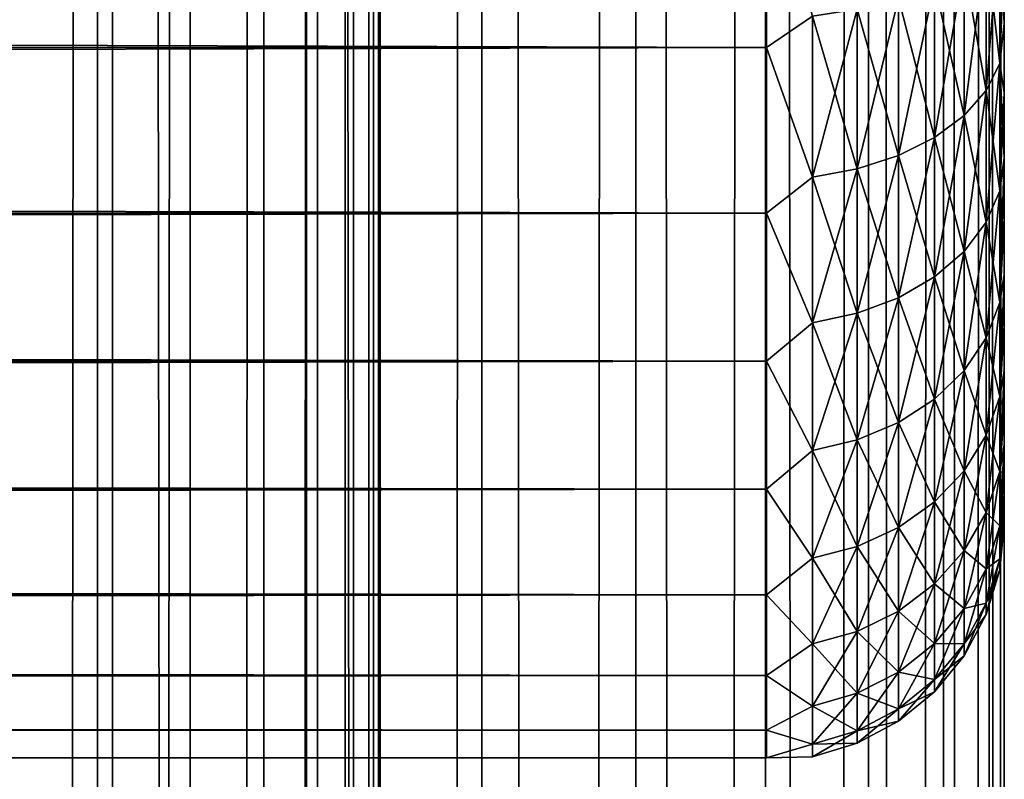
# Model space of a CAD drawing. Extents: x -265 to 265, y 0 to 1307.
# Tile 314 of 356: x 256.72 to 265, y 987.35 to 993.74. Entities that reach past the tile are written whole.
import ezdxf

# ---------------------------------------------------------------- set-up
doc = ezdxf.new("R2010")
doc.units = 0
doc.header["$LTSCALE"] = 81.481481
for name, color, linetype in [('119', 7, 'CONTINUOUS'), ('120', 7, 'CONTINUOUS'), ('17', 7, 'CONTINUOUS'), ('20', 7, 'CONTINUOUS'), ('24', 7, 'CONTINUOUS')]:
    doc.layers.add(name, color=color, linetype=linetype)

msp = doc.modelspace()

# ---------------------------------------------------------------- linework, layer by layer
at = {"layer": '119', "color": 7, "linetype": 'CONTINUOUS'}
for points in [[(255.7403, 1, 13.8582), (257.5, 1, 12.9904), (255.7403, 1299, 13.8582), (255.7403, 1, 13.8582)], [(255.7403, 1299, 13.8582), (257.5, 1, 12.9904), (257.5, 1299, 12.9904), (255.7403, 1299, 13.8582)], [(257.5, 1, 12.9904), (259.1314, 1, 11.9003), (257.5, 1299, 12.9904), (257.5, 1, 12.9904)], [(257.5, 1299, 12.9904), (259.1314, 1, 11.9003), (259.1314, 1299, 11.9003), (257.5, 1299, 12.9904)], [(259.1314, 1, 11.9003), (260.6066, 1, 10.6066), (259.1314, 1299, 11.9003), (259.1314, 1, 11.9003)], [(259.1314, 1299, 11.9003), (260.6066, 1, 10.6066), (260.6066, 1299, 10.6066), (259.1314, 1299, 11.9003)], [(260.6066, 1, 10.6066), (261.9003, 1, 9.1314), (260.6066, 1299, 10.6066), (260.6066, 1, 10.6066)], [(260.6066, 1299, 10.6066), (261.9003, 1, 9.1314), (261.9003, 1299, 9.1314), (260.6066, 1299, 10.6066)], [(261.9003, 1, 9.1314), (262.9904, 1, 7.5), (261.9003, 1299, 9.1314), (261.9003, 1, 9.1314)], [(261.9003, 1299, 9.1314), (262.9904, 1, 7.5), (262.9904, 1299, 7.5), (261.9003, 1299, 9.1314)], [(262.9904, 1, 7.5), (263.8582, 1, 5.7403), (262.9904, 1299, 7.5), (262.9904, 1, 7.5)], [(262.9904, 1299, 7.5), (263.8582, 1, 5.7403), (263.8582, 1299, 5.7403), (262.9904, 1299, 7.5)], [(263.8582, 1, 5.7403), (264.4889, 1, 3.8823), (263.8582, 1299, 5.7403), (263.8582, 1, 5.7403)], [(263.8582, 1299, 5.7403), (264.4889, 1, 3.8823), (264.4889, 1299, 3.8823), (263.8582, 1299, 5.7403)], [(264.4889, 1, 3.8823), (264.8717, 1, 1.9579), (264.4889, 1299, 3.8823), (264.4889, 1, 3.8823)], [(264.4889, 1299, 3.8823), (264.8717, 1, 1.9579), (264.8717, 1299, 1.9579), (264.4889, 1299, 3.8823)], [(264.8717, 1, 1.9579), (265, 1), (264.8717, 1299, 1.9579), (264.8717, 1, 1.9579)], [(264.8717, 1299, 1.9579), (265, 1), (265, 1299), (264.8717, 1299, 1.9579)]]:
    msp.add_3dface(points, dxfattribs=at)
at = {"layer": '120', "color": 7, "linetype": 'CONTINUOUS'}
for points in [[(260.6066, 1299, -10.6066), (260.6066, 1, -10.6066), (259.75, 20, -11.399), (260.6066, 1299, -10.6066)], [(259.75, 1280, -11.399), (260.6066, 1299, -10.6066), (259.75, 20, -11.399), (259.75, 1280, -11.399)], [(261.9003, 1, -9.1314), (260.6066, 1, -10.6066), (261.9003, 1299, -9.1314), (261.9003, 1, -9.1314)], [(261.9003, 1299, -9.1314), (260.6066, 1, -10.6066), (260.6066, 1299, -10.6066), (261.9003, 1299, -9.1314)], [(262.9904, 1, -7.5), (261.9003, 1, -9.1314), (262.9904, 1299, -7.5), (262.9904, 1, -7.5)], [(262.9904, 1299, -7.5), (261.9003, 1, -9.1314), (261.9003, 1299, -9.1314), (262.9904, 1299, -7.5)], [(263.8582, 1, -5.7403), (262.9904, 1, -7.5), (263.8582, 1299, -5.7403), (263.8582, 1, -5.7403)], [(263.8582, 1299, -5.7403), (262.9904, 1, -7.5), (262.9904, 1299, -7.5), (263.8582, 1299, -5.7403)], [(264.4889, 1, -3.8823), (263.8582, 1, -5.7403), (264.4889, 1299, -3.8823), (264.4889, 1, -3.8823)], [(264.4889, 1299, -3.8823), (263.8582, 1, -5.7403), (263.8582, 1299, -5.7403), (264.4889, 1299, -3.8823)], [(264.8717, 1, -1.9579), (264.4889, 1, -3.8823), (264.8717, 1299, -1.9579), (264.8717, 1, -1.9579)], [(264.8717, 1299, -1.9579), (264.4889, 1, -3.8823), (264.4889, 1299, -3.8823), (264.8717, 1299, -1.9579)], [(265, 1299), (265, 1), (264.8717, 1, -1.9579), (265, 1299)], [(265, 1299), (264.8717, 1, -1.9579), (264.8717, 1299, -1.9579), (265, 1299)], [(259.6951, 1278.9668, -11.4457), (259.75, 1280, -11.399), (259.6951, 21.0333, -11.4457), (259.6951, 1278.9668, -11.4457)], [(259.6951, 21.0333, -11.4457), (259.75, 1280, -11.399), (259.75, 20, -11.399), (259.6951, 21.0333, -11.4457)], [(259.525, 1277.9175, -11.5877), (259.6951, 1278.9668, -11.4457), (259.525, 22.0825, -11.5877), (259.525, 1277.9175, -11.5877)], [(259.525, 22.0825, -11.5877), (259.6951, 1278.9668, -11.4457), (259.6951, 21.0333, -11.4457), (259.525, 22.0825, -11.5877)], [(259.2244, 1276.842, -11.8284), (259.525, 1277.9175, -11.5877), (259.2244, 23.1581, -11.8284), (259.2244, 1276.842, -11.8284)], [(259.2244, 23.1581, -11.8284), (259.525, 1277.9175, -11.5877), (259.525, 22.0825, -11.5877), (259.2244, 23.1581, -11.8284)], [(258.7723, 1275.7446, -12.1674), (259.2244, 1276.842, -11.8284), (258.7723, 24.2554, -12.1674), (258.7723, 1275.7446, -12.1674)], [(258.7723, 24.2554, -12.1674), (259.2244, 1276.842, -11.8284), (259.2244, 23.1581, -11.8284), (258.7723, 24.2554, -12.1674)], [(258.1533, 1274.6534, -12.5906), (258.7723, 1275.7446, -12.1674), (258.1533, 25.3466, -12.5906), (258.1533, 1274.6534, -12.5906)], [(258.1533, 25.3466, -12.5906), (258.7723, 1275.7446, -12.1674), (258.7723, 24.2554, -12.1674), (258.1533, 25.3466, -12.5906)], [(257.3737, 1273.621, -13.0625), (258.1533, 1274.6534, -12.5906), (257.3737, 26.379, -13.0625), (257.3737, 1273.621, -13.0625)], [(257.3737, 26.379, -13.0625), (258.1533, 1274.6534, -12.5906), (258.1533, 25.3466, -12.5906), (257.3737, 26.379, -13.0625)], [(256.4613, 1272.6984, -13.537), (257.3737, 1273.621, -13.0625), (256.4613, 27.3016, -13.537), (256.4613, 1272.6984, -13.537)], [(256.4613, 27.3016, -13.537), (257.3737, 1273.621, -13.0625), (257.3737, 26.379, -13.0625), (256.4613, 27.3016, -13.537)]]:
    msp.add_3dface(points, dxfattribs=at)
at = {"layer": '17', "color": 7, "linetype": 'CONTINUOUS'}
for points in [[(265, 993.7076, 19.0943), (265, 994.3233, 18.6668), (265, 993.7076, 35.9057), (265, 993.7076, 19.0943)], [(265, 993.7076, 35.9057), (265, 994.3233, 18.6668), (265, 994.3233, 36.3332), (265, 993.7076, 35.9057)], [(265, 993.124, 19.5646), (265, 993.7076, 19.0943), (265, 993.124, 35.4354), (265, 993.124, 19.5646)], [(265, 993.124, 35.4354), (265, 993.7076, 19.0943), (265, 993.7076, 35.9057), (265, 993.124, 35.4354)], [(265, 992.5754, 20.0754), (265, 993.124, 19.5646), (265, 992.5754, 34.9246), (265, 992.5754, 20.0754)], [(265, 992.5754, 34.9246), (265, 993.124, 19.5646), (265, 993.124, 35.4354), (265, 992.5754, 34.9246)], [(265, 992.0646, 20.6239), (265, 992.5754, 20.0754), (265, 992.0646, 34.3761), (265, 992.0646, 20.6239)], [(265, 992.0646, 34.3761), (265, 992.5754, 20.0754), (265, 992.5754, 34.9246), (265, 992.0646, 34.3761)], [(265, 991.5943, 21.2076), (265, 992.0646, 20.6239), (265, 991.5943, 33.7924), (265, 991.5943, 21.2076)], [(265, 991.5943, 33.7924), (265, 992.0646, 20.6239), (265, 992.0646, 34.3761), (265, 991.5943, 33.7924)], [(265, 991.1668, 21.8233), (265, 991.5943, 21.2076), (265, 991.1668, 33.1767), (265, 991.1668, 21.8233)], [(265, 991.1668, 33.1767), (265, 991.5943, 21.2076), (265, 991.5943, 33.7924), (265, 991.1668, 33.1767)], [(265, 990.7844, 22.4679), (265, 991.1668, 21.8233), (265, 990.7844, 32.5321), (265, 990.7844, 22.4679)], [(265, 990.7844, 32.5321), (265, 991.1668, 21.8233), (265, 991.1668, 33.1767), (265, 990.7844, 32.5321)], [(265, 990.4489, 23.1381), (265, 990.7844, 22.4679), (265, 990.4489, 31.8619), (265, 990.4489, 23.1381)], [(265, 990.4489, 31.8619), (265, 990.7844, 22.4679), (265, 990.7844, 32.5321), (265, 990.4489, 31.8619)], [(265, 990.162, 23.8306), (265, 990.4489, 23.1381), (265, 990.162, 31.1694), (265, 990.162, 23.8306)], [(265, 990.162, 31.1694), (265, 990.4489, 23.1381), (265, 990.4489, 31.8619), (265, 990.162, 31.1694)], [(265, 989.9253, 24.5418), (265, 990.162, 23.8306), (265, 989.9253, 30.4582), (265, 989.9253, 24.5418)], [(265, 989.9253, 30.4582), (265, 990.162, 23.8306), (265, 990.162, 31.1694), (265, 989.9253, 30.4582)], [(265, 989.74, 25.2681), (265, 989.9253, 24.5418), (265, 989.74, 29.7319), (265, 989.74, 25.2681)], [(265, 989.74, 29.7319), (265, 989.9253, 24.5418), (265, 989.9253, 30.4582), (265, 989.74, 29.7319)], [(265, 989.6069, 26.0057), (265, 989.74, 25.2681), (265, 989.6069, 28.9943), (265, 989.6069, 26.0057)], [(265, 989.6069, 28.9943), (265, 989.74, 25.2681), (265, 989.74, 29.7319), (265, 989.6069, 28.9943)], [(265, 989.5268, 26.7509), (265, 989.6069, 26.0057), (265, 989.5268, 28.2491), (265, 989.5268, 26.7509)], [(265, 989.5268, 28.2491), (265, 989.6069, 26.0057), (265, 989.6069, 28.9943), (265, 989.5268, 28.2491)], [(265, 989.5, 27.5), (265, 989.5268, 26.7509), (265, 989.5268, 28.2491), (265, 989.5, 27.5)]]:
    msp.add_3dface(points, dxfattribs=at)
at = {"layer": '20', "color": 7, "linetype": 'CONTINUOUS'}
for points in [[(-263, 993.5052, 16.8198), (-263, 995.02, 16.0349), (263, 993.5052, 16.8198), (-263, 993.5052, 16.8198)], [(263, 993.5052, 16.8198), (-263, 995.02, 16.0349), (263, 995.02, 16.0349), (263, 993.5052, 16.8198)], [(-263, 995.02, 38.9651), (-263, 993.5052, 38.1802), (263, 995.02, 38.9651), (-263, 995.02, 38.9651)], [(263, 995.02, 38.9651), (-263, 993.5052, 38.1802), (263, 993.5052, 38.1802), (263, 995.02, 38.9651)], [(-263, 992.1114, 17.8036), (-263, 993.5052, 16.8198), (263, 992.1114, 17.8036), (-263, 992.1114, 17.8036)], [(263, 992.1114, 17.8036), (-263, 993.5052, 16.8198), (263, 993.5052, 16.8198), (263, 992.1114, 17.8036)], [(-263, 993.5052, 38.1802), (-263, 992.1114, 37.1964), (263, 993.5052, 38.1802), (-263, 993.5052, 38.1802)], [(263, 993.5052, 38.1802), (-263, 992.1114, 37.1964), (263, 992.1114, 37.1964), (263, 993.5052, 38.1802)], [(-263, 990.8646, 18.9681), (-263, 992.1114, 17.8036), (263, 990.8646, 18.9681), (-263, 990.8646, 18.9681)], [(263, 990.8646, 18.9681), (-263, 992.1114, 17.8036), (263, 992.1114, 17.8036), (263, 990.8646, 18.9681)], [(-263, 992.1114, 37.1964), (-263, 990.8646, 36.0319), (263, 992.1114, 37.1964), (-263, 992.1114, 37.1964)], [(263, 992.1114, 37.1964), (-263, 990.8646, 36.0319), (263, 990.8646, 36.0319), (263, 992.1114, 37.1964)], [(-263, 989.7879, 20.2915), (-263, 990.8646, 18.9681), (263, 989.7879, 20.2915), (-263, 989.7879, 20.2915)], [(263, 989.7879, 20.2915), (-263, 990.8646, 18.9681), (263, 990.8646, 18.9681), (263, 989.7879, 20.2915)], [(-263, 990.8646, 36.0319), (-263, 989.7879, 34.7085), (263, 990.8646, 36.0319), (-263, 990.8646, 36.0319)], [(263, 990.8646, 36.0319), (-263, 989.7879, 34.7085), (263, 989.7879, 34.7085), (263, 990.8646, 36.0319)], [(-263, 988.9014, 21.7492), (-263, 989.7879, 20.2915), (263, 988.9014, 21.7492), (-263, 988.9014, 21.7492)], [(263, 988.9014, 21.7492), (-263, 989.7879, 20.2915), (263, 989.7879, 20.2915), (263, 988.9014, 21.7492)], [(-263, 989.7879, 34.7085), (-263, 988.9014, 33.2508), (263, 989.7879, 34.7085), (-263, 989.7879, 34.7085)], [(263, 989.7879, 34.7085), (-263, 988.9014, 33.2508), (263, 988.9014, 33.2508), (263, 989.7879, 34.7085)], [(-263, 988.2217, 23.314), (-263, 988.9014, 21.7492), (263, 988.2217, 23.314), (-263, 988.2217, 23.314)], [(263, 988.2217, 23.314), (-263, 988.9014, 21.7492), (263, 988.9014, 21.7492), (263, 988.2217, 23.314)], [(-263, 988.9014, 33.2508), (-263, 988.2217, 31.686), (263, 988.9014, 33.2508), (-263, 988.9014, 33.2508)], [(263, 988.9014, 33.2508), (-263, 988.2217, 31.686), (263, 988.2217, 31.686), (263, 988.9014, 33.2508)], [(-263, 987.7614, 24.9568), (-263, 988.2217, 23.314), (263, 987.7614, 24.9568), (-263, 987.7614, 24.9568)], [(263, 987.7614, 24.9568), (-263, 988.2217, 23.314), (263, 988.2217, 23.314), (263, 987.7614, 24.9568)], [(-263, 988.2217, 31.686), (-263, 987.7614, 30.0432), (263, 988.2217, 31.686), (-263, 988.2217, 31.686)], [(263, 988.2217, 31.686), (-263, 987.7614, 30.0432), (263, 987.7614, 30.0432), (263, 988.2217, 31.686)], [(-263, 987.5291, 26.647), (-263, 987.7614, 24.9568), (263, 987.5291, 26.647), (-263, 987.5291, 26.647)], [(263, 987.5291, 26.647), (-263, 987.7614, 24.9568), (263, 987.7614, 24.9568), (263, 987.5291, 26.647)], [(-263, 987.7614, 30.0432), (-263, 987.5291, 28.353), (263, 987.7614, 30.0432), (-263, 987.7614, 30.0432)], [(263, 987.7614, 30.0432), (-263, 987.5291, 28.353), (263, 987.5291, 28.353), (263, 987.7614, 30.0432)], [(-263, 987.5291, 28.353), (-263, 987.5291, 26.647), (263, 987.5291, 28.353), (-263, 987.5291, 28.353)], [(263, 987.5291, 28.353), (-263, 987.5291, 26.647), (263, 987.5291, 26.647), (263, 987.5291, 28.353)]]:
    msp.add_3dface(points, dxfattribs=at)
at = {"layer": '24', "color": 7, "linetype": 'CONTINUOUS'}
for points in [[(263, 995.02, 38.9651), (263, 993.5052, 38.1802), (263.3879, 993.769, 38.2924), (263, 995.02, 38.9651)], [(263, 993.5052, 16.8198), (263, 995.02, 16.0349), (263.3879, 993.769, 16.7076), (263, 993.5052, 16.8198)], [(264.9616, 994.5549, 18.0688), (264.9616, 993.3705, 18.8602), (264.8476, 994.3671, 17.7436), (264.9616, 994.5549, 18.0688)], [(264.9616, 993.3705, 36.1398), (264.9616, 994.5549, 36.9312), (264.8476, 993.1419, 36.4377), (264.9616, 993.3705, 36.1398)], [(264.8476, 993.1419, 36.4377), (264.9616, 994.5549, 36.9312), (264.8476, 994.3671, 37.2564), (264.8476, 993.1419, 36.4377)], [(265, 994.3233, 18.6668), (265, 993.7076, 19.0943), (264.9616, 994.5549, 18.0688), (265, 994.3233, 18.6668)], [(264.9616, 994.5549, 18.0688), (265, 993.7076, 19.0943), (264.9616, 993.3705, 18.8602), (264.9616, 994.5549, 18.0688)], [(264.9616, 993.3705, 36.1398), (265, 994.3233, 36.3332), (264.9616, 994.5549, 36.9312), (264.9616, 993.3705, 36.1398)], [(264.8476, 994.3671, 17.7436), (264.8476, 993.1419, 18.5623), (264.6625, 994.1941, 17.4439), (264.8476, 994.3671, 17.7436)], [(264.8476, 993.1419, 36.4377), (264.8476, 994.3671, 37.2564), (264.6625, 992.9312, 36.7123), (264.8476, 993.1419, 36.4377)], [(264.6625, 992.9312, 36.7123), (264.8476, 994.3671, 37.2564), (264.6625, 994.1941, 37.5561), (264.6625, 992.9312, 36.7123)], [(264.8476, 994.3671, 17.7436), (264.9616, 993.3705, 18.8602), (264.8476, 993.1419, 18.5623), (264.8476, 994.3671, 17.7436)], [(265, 993.7076, 35.9057), (265, 994.3233, 36.3332), (264.9616, 993.3705, 36.1398), (265, 993.7076, 35.9057)], [(264.6625, 994.1941, 17.4439), (264.6625, 992.9312, 18.2877), (264.4134, 994.0425, 17.1813), (264.6625, 994.1941, 17.4439)], [(264.6625, 992.9312, 36.7123), (264.6625, 994.1941, 37.5561), (264.4134, 992.7466, 36.9528), (264.6625, 992.9312, 36.7123)], [(264.4134, 992.7466, 36.9528), (264.6625, 994.1941, 37.5561), (264.4134, 994.0425, 37.8187), (264.4134, 992.7466, 36.9528)], [(264.6625, 994.1941, 17.4439), (264.8476, 993.1419, 18.5623), (264.6625, 992.9312, 18.2877), (264.6625, 994.1941, 17.4439)], [(264.4134, 994.0425, 17.1813), (264.4134, 992.7466, 18.0472), (264.1098, 993.9181, 16.9658), (264.4134, 994.0425, 17.1813)], [(264.4134, 992.7466, 36.9528), (264.4134, 994.0425, 37.8187), (264.1098, 992.5951, 37.1502), (264.4134, 992.7466, 36.9528)], [(264.1098, 992.5951, 37.1502), (264.4134, 994.0425, 37.8187), (264.1098, 993.9181, 38.0342), (264.1098, 992.5951, 37.1502)], [(264.4134, 994.0425, 17.1813), (264.6625, 992.9312, 18.2877), (264.4134, 992.7466, 18.0472), (264.4134, 994.0425, 17.1813)], [(264.1098, 993.9181, 16.9658), (264.1098, 992.5951, 17.8498), (263.7636, 993.8257, 16.8059), (264.1098, 993.9181, 16.9658)], [(264.1098, 992.5951, 37.1502), (264.1098, 993.9181, 38.0342), (263.7636, 992.4827, 37.2967), (264.1098, 992.5951, 37.1502)], [(263.7636, 992.4827, 37.2967), (264.1098, 993.9181, 38.0342), (263.7636, 993.8257, 38.1941), (263.7636, 992.4827, 37.2967)], [(264.1098, 993.9181, 16.9658), (264.4134, 992.7466, 18.0472), (264.1098, 992.5951, 17.8498), (264.1098, 993.9181, 16.9658)], [(263, 993.5052, 38.1802), (263.3879, 992.4136, 37.3868), (263.3879, 993.769, 38.2924), (263, 993.5052, 38.1802)], [(263, 993.5052, 16.8198), (263.3879, 993.769, 16.7076), (263.3879, 992.4136, 17.6132), (263, 993.5052, 16.8198)], [(263.7636, 993.8257, 16.8059), (263.7636, 992.4827, 17.7033), (263.3879, 993.769, 16.7076), (263.7636, 993.8257, 16.8059)], [(263.7636, 992.4827, 37.2967), (263.7636, 993.8257, 38.1941), (263.3879, 992.4136, 37.3868), (263.7636, 992.4827, 37.2967)], [(263.3879, 992.4136, 37.3868), (263.7636, 993.8257, 38.1941), (263.3879, 993.769, 38.2924), (263.3879, 992.4136, 37.3868)], [(263.3879, 993.769, 16.7076), (263.7636, 992.4827, 17.7033), (263.3879, 992.4136, 17.6132), (263.3879, 993.769, 16.7076)], [(263.7636, 993.8257, 16.8059), (264.1098, 992.5951, 17.8498), (263.7636, 992.4827, 17.7033), (263.7636, 993.8257, 16.8059)], [(265, 993.7076, 19.0943), (265, 993.124, 19.5646), (264.9616, 993.3705, 18.8602), (265, 993.7076, 19.0943)], [(265, 993.124, 35.4354), (265, 993.7076, 35.9057), (264.9616, 993.3705, 36.1398), (265, 993.124, 35.4354)], [(263, 993.5052, 38.1802), (263, 992.1114, 37.1964), (263.3879, 992.4136, 37.3868), (263, 993.5052, 38.1802)], [(263, 992.1114, 17.8036), (263, 993.5052, 16.8198), (263.3879, 992.4136, 17.6132), (263, 992.1114, 17.8036)], [(264.9616, 993.3705, 18.8602), (264.9616, 992.2995, 19.7995), (264.8476, 993.1419, 18.5623), (264.9616, 993.3705, 18.8602)], [(264.9616, 992.2995, 35.2005), (264.9616, 993.3705, 36.1398), (264.8476, 992.0339, 35.4661), (264.9616, 992.2995, 35.2005)], [(264.8476, 992.0339, 35.4661), (264.9616, 993.3705, 36.1398), (264.8476, 993.1419, 36.4377), (264.8476, 992.0339, 35.4661)], [(265, 993.124, 19.5646), (265, 992.5754, 20.0754), (264.9616, 993.3705, 18.8602), (265, 993.124, 19.5646)], [(264.9616, 993.3705, 18.8602), (265, 992.5754, 20.0754), (264.9616, 992.2995, 19.7995), (264.9616, 993.3705, 18.8602)], [(264.9616, 992.2995, 35.2005), (265, 993.124, 35.4354), (264.9616, 993.3705, 36.1398), (264.9616, 992.2995, 35.2005)], [(264.8476, 993.1419, 18.5623), (264.8476, 992.0339, 19.5339), (264.6625, 992.9312, 18.2877), (264.8476, 993.1419, 18.5623)], [(264.8476, 992.0339, 35.4661), (264.8476, 993.1419, 36.4377), (264.6625, 991.7892, 35.7108), (264.8476, 992.0339, 35.4661)], [(264.6625, 991.7892, 35.7108), (264.8476, 993.1419, 36.4377), (264.6625, 992.9312, 36.7123), (264.6625, 991.7892, 35.7108)], [(264.8476, 993.1419, 18.5623), (264.9616, 992.2995, 19.7995), (264.8476, 992.0339, 19.5339), (264.8476, 993.1419, 18.5623)], [(265, 992.5754, 34.9246), (265, 993.124, 35.4354), (264.9616, 992.2995, 35.2005), (265, 992.5754, 34.9246)], [(264.6625, 992.9312, 18.2877), (264.6625, 991.7892, 19.2892), (264.4134, 992.7466, 18.0472), (264.6625, 992.9312, 18.2877)], [(264.6625, 991.7892, 35.7108), (264.6625, 992.9312, 36.7123), (264.4134, 991.5748, 35.9252), (264.6625, 991.7892, 35.7108)], [(264.4134, 991.5748, 35.9252), (264.6625, 992.9312, 36.7123), (264.4134, 992.7466, 36.9528), (264.4134, 991.5748, 35.9252)], [(264.6625, 992.9312, 18.2877), (264.8476, 992.0339, 19.5339), (264.6625, 991.7892, 19.2892), (264.6625, 992.9312, 18.2877)], [(264.4134, 992.7466, 18.0472), (264.4134, 991.5748, 19.0748), (264.1098, 992.5951, 17.8498), (264.4134, 992.7466, 18.0472)], [(264.4134, 991.5748, 35.9252), (264.4134, 992.7466, 36.9528), (264.1098, 991.3989, 36.1011), (264.4134, 991.5748, 35.9252)], [(264.1098, 991.3989, 36.1011), (264.4134, 992.7466, 36.9528), (264.1098, 992.5951, 37.1502), (264.1098, 991.3989, 36.1011)], [(264.4134, 992.7466, 18.0472), (264.6625, 991.7892, 19.2892), (264.4134, 991.5748, 19.0748), (264.4134, 992.7466, 18.0472)], [(264.1098, 992.5951, 17.8498), (264.1098, 991.3989, 18.8989), (263.7636, 992.4827, 17.7033), (264.1098, 992.5951, 17.8498)], [(264.1098, 991.3989, 36.1011), (264.1098, 992.5951, 37.1502), (263.7636, 991.2683, 36.2317), (264.1098, 991.3989, 36.1011)], [(263.7636, 991.2683, 36.2317), (264.1098, 992.5951, 37.1502), (263.7636, 992.4827, 37.2967), (263.7636, 991.2683, 36.2317)], [(264.1098, 992.5951, 17.8498), (264.4134, 991.5748, 19.0748), (264.1098, 991.3989, 18.8989), (264.1098, 992.5951, 17.8498)], [(265, 992.5754, 20.0754), (265, 992.0646, 20.6239), (264.9616, 992.2995, 19.7995), (265, 992.5754, 20.0754)], [(265, 992.0646, 34.3761), (265, 992.5754, 34.9246), (264.9616, 991.3602, 34.1295), (265, 992.0646, 34.3761)], [(264.9616, 991.3602, 34.1295), (265, 992.5754, 34.9246), (264.9616, 992.2995, 35.2005), (264.9616, 991.3602, 34.1295)], [(263.7636, 992.4827, 17.7033), (263.7636, 991.2683, 18.7683), (263.3879, 992.4136, 17.6132), (263.7636, 992.4827, 17.7033)], [(263.7636, 991.2683, 36.2317), (263.7636, 992.4827, 37.2967), (263.3879, 991.188, 36.312), (263.7636, 991.2683, 36.2317)], [(263.3879, 991.188, 36.312), (263.7636, 992.4827, 37.2967), (263.3879, 992.4136, 37.3868), (263.3879, 991.188, 36.312)], [(263.7636, 992.4827, 17.7033), (264.1098, 991.3989, 18.8989), (263.7636, 991.2683, 18.7683), (263.7636, 992.4827, 17.7033)], [(263, 992.1114, 37.1964), (263.3879, 991.188, 36.312), (263.3879, 992.4136, 37.3868), (263, 992.1114, 37.1964)], [(263, 992.1114, 17.8036), (263.3879, 992.4136, 17.6132), (263.3879, 991.188, 18.688), (263, 992.1114, 17.8036)], [(263.3879, 992.4136, 17.6132), (263.7636, 991.2683, 18.7683), (263.3879, 991.188, 18.688), (263.3879, 992.4136, 17.6132)], [(264.9616, 992.2995, 19.7995), (264.9616, 991.3602, 20.8705), (264.8476, 992.0339, 19.5339), (264.9616, 992.2995, 19.7995)], [(264.9616, 991.3602, 34.1295), (264.9616, 992.2995, 35.2005), (264.8476, 991.0623, 34.3581), (264.9616, 991.3602, 34.1295)], [(264.8476, 991.0623, 34.3581), (264.9616, 992.2995, 35.2005), (264.8476, 992.0339, 35.4661), (264.8476, 991.0623, 34.3581)], [(264.9616, 992.2995, 19.7995), (265, 992.0646, 20.6239), (264.9616, 991.3602, 20.8705), (264.9616, 992.2995, 19.7995)], [(263, 992.1114, 37.1964), (263, 990.8646, 36.0319), (263.3879, 991.188, 36.312), (263, 992.1114, 37.1964)], [(263, 990.8646, 18.9681), (263, 992.1114, 17.8036), (263.3879, 991.188, 18.688), (263, 990.8646, 18.9681)], [(264.8476, 992.0339, 19.5339), (264.8476, 991.0623, 20.6419), (264.6625, 991.7892, 19.2892), (264.8476, 992.0339, 19.5339)], [(264.8476, 991.0623, 34.3581), (264.8476, 992.0339, 35.4661), (264.6625, 990.7877, 34.5688), (264.8476, 991.0623, 34.3581)], [(264.6625, 990.7877, 34.5688), (264.8476, 992.0339, 35.4661), (264.6625, 991.7892, 35.7108), (264.6625, 990.7877, 34.5688)], [(264.8476, 992.0339, 19.5339), (264.9616, 991.3602, 20.8705), (264.8476, 991.0623, 20.6419), (264.8476, 992.0339, 19.5339)], [(265, 992.0646, 20.6239), (265, 991.5943, 21.2076), (264.9616, 991.3602, 20.8705), (265, 992.0646, 20.6239)], [(265, 991.5943, 33.7924), (265, 992.0646, 34.3761), (264.9616, 991.3602, 34.1295), (265, 991.5943, 33.7924)], [(264.6625, 991.7892, 19.2892), (264.6625, 990.7877, 20.4312), (264.4134, 991.5748, 19.0748), (264.6625, 991.7892, 19.2892)], [(264.6625, 990.7877, 34.5688), (264.6625, 991.7892, 35.7108), (264.4134, 990.5472, 34.7534), (264.6625, 990.7877, 34.5688)], [(264.4134, 990.5472, 34.7534), (264.6625, 991.7892, 35.7108), (264.4134, 991.5748, 35.9252), (264.4134, 990.5472, 34.7534)], [(264.6625, 991.7892, 19.2892), (264.8476, 991.0623, 20.6419), (264.6625, 990.7877, 20.4312), (264.6625, 991.7892, 19.2892)], [(264.4134, 991.5748, 19.0748), (264.4134, 990.5472, 20.2466), (264.1098, 991.3989, 18.8989), (264.4134, 991.5748, 19.0748)], [(264.4134, 990.5472, 34.7534), (264.4134, 991.5748, 35.9252), (264.1098, 990.3498, 34.9049), (264.4134, 990.5472, 34.7534)], [(264.1098, 990.3498, 34.9049), (264.4134, 991.5748, 35.9252), (264.1098, 991.3989, 36.1011), (264.1098, 990.3498, 34.9049)], [(264.4134, 991.5748, 19.0748), (264.6625, 990.7877, 20.4312), (264.4134, 990.5472, 20.2466), (264.4134, 991.5748, 19.0748)], [(265, 991.5943, 21.2076), (265, 991.1668, 21.8233), (264.9616, 991.3602, 20.8705), (265, 991.5943, 21.2076)], [(265, 991.1668, 33.1767), (265, 991.5943, 33.7924), (264.9616, 990.5688, 32.9451), (265, 991.1668, 33.1767)], [(264.9616, 990.5688, 32.9451), (265, 991.5943, 33.7924), (264.9616, 991.3602, 34.1295), (264.9616, 990.5688, 32.9451)], [(264.1098, 991.3989, 18.8989), (264.1098, 990.3498, 20.0951), (263.7636, 991.2683, 18.7683), (264.1098, 991.3989, 18.8989)], [(264.1098, 990.3498, 34.9049), (264.1098, 991.3989, 36.1011), (263.7636, 990.2033, 35.0173), (264.1098, 990.3498, 34.9049)], [(263.7636, 990.2033, 35.0173), (264.1098, 991.3989, 36.1011), (263.7636, 991.2683, 36.2317), (263.7636, 990.2033, 35.0173)], [(264.1098, 991.3989, 18.8989), (264.4134, 990.5472, 20.2466), (264.1098, 990.3498, 20.0951), (264.1098, 991.3989, 18.8989)], [(264.9616, 991.3602, 20.8705), (264.9616, 990.5688, 22.0549), (264.8476, 991.0623, 20.6419), (264.9616, 991.3602, 20.8705)], [(264.9616, 990.5688, 32.9451), (264.9616, 991.3602, 34.1295), (264.8476, 990.2436, 33.1329), (264.9616, 990.5688, 32.9451)], [(264.8476, 990.2436, 33.1329), (264.9616, 991.3602, 34.1295), (264.8476, 991.0623, 34.3581), (264.8476, 990.2436, 33.1329)], [(264.9616, 991.3602, 20.8705), (265, 991.1668, 21.8233), (264.9616, 990.5688, 22.0549), (264.9616, 991.3602, 20.8705)], [(263.7636, 991.2683, 18.7683), (263.7636, 990.2033, 19.9827), (263.3879, 991.188, 18.688), (263.7636, 991.2683, 18.7683)], [(263.7636, 990.2033, 35.0173), (263.7636, 991.2683, 36.2317), (263.3879, 990.1132, 35.0864), (263.7636, 990.2033, 35.0173)], [(263.3879, 990.1132, 35.0864), (263.7636, 991.2683, 36.2317), (263.3879, 991.188, 36.312), (263.3879, 990.1132, 35.0864)], [(263.7636, 991.2683, 18.7683), (264.1098, 990.3498, 20.0951), (263.7636, 990.2033, 19.9827), (263.7636, 991.2683, 18.7683)], [(263, 990.8646, 36.0319), (263.3879, 990.1132, 35.0864), (263.3879, 991.188, 36.312), (263, 990.8646, 36.0319)], [(263, 990.8646, 18.9681), (263.3879, 991.188, 18.688), (263.3879, 990.1132, 19.9136), (263, 990.8646, 18.9681)], [(263.3879, 991.188, 18.688), (263.7636, 990.2033, 19.9827), (263.3879, 990.1132, 19.9136), (263.3879, 991.188, 18.688)], [(265, 991.1668, 21.8233), (265, 990.7844, 22.4679), (264.9616, 990.5688, 22.0549), (265, 991.1668, 21.8233)], [(265, 990.7844, 32.5321), (265, 991.1668, 33.1767), (264.9616, 990.5688, 32.9451), (265, 990.7844, 32.5321)], [(264.8476, 991.0623, 20.6419), (264.8476, 990.2436, 21.8671), (264.6625, 990.7877, 20.4312), (264.8476, 991.0623, 20.6419)], [(264.8476, 990.2436, 33.1329), (264.8476, 991.0623, 34.3581), (264.6625, 989.9439, 33.3059), (264.8476, 990.2436, 33.1329)], [(264.6625, 989.9439, 33.3059), (264.8476, 991.0623, 34.3581), (264.6625, 990.7877, 34.5688), (264.6625, 989.9439, 33.3059)], [(264.8476, 991.0623, 20.6419), (264.9616, 990.5688, 22.0549), (264.8476, 990.2436, 21.8671), (264.8476, 991.0623, 20.6419)], [(263, 990.8646, 36.0319), (263, 989.7879, 34.7085), (263.3879, 990.1132, 35.0864), (263, 990.8646, 36.0319)], [(263, 989.7879, 20.2915), (263, 990.8646, 18.9681), (263.3879, 990.1132, 19.9136), (263, 989.7879, 20.2915)], [(264.6625, 990.7877, 20.4312), (264.6625, 989.9439, 21.6941), (264.4134, 990.5472, 20.2466), (264.6625, 990.7877, 20.4312)], [(264.6625, 989.9439, 33.3059), (264.6625, 990.7877, 34.5688), (264.4134, 989.6813, 33.4575), (264.6625, 989.9439, 33.3059)], [(264.4134, 989.6813, 33.4575), (264.6625, 990.7877, 34.5688), (264.4134, 990.5472, 34.7534), (264.4134, 989.6813, 33.4575)], [(264.6625, 990.7877, 20.4312), (264.8476, 990.2436, 21.8671), (264.6625, 989.9439, 21.6941), (264.6625, 990.7877, 20.4312)], [(265, 990.7844, 22.4679), (265, 990.4489, 23.1381), (264.9616, 990.5688, 22.0549), (265, 990.7844, 22.4679)], [(265, 990.4489, 31.8619), (265, 990.7844, 32.5321), (264.9616, 989.9388, 31.6675), (265, 990.4489, 31.8619)], [(264.9616, 989.9388, 31.6675), (265, 990.7844, 32.5321), (264.9616, 990.5688, 32.9451), (264.9616, 989.9388, 31.6675)], [(264.4134, 990.5472, 20.2466), (264.4134, 989.6813, 21.5425), (264.1098, 990.3498, 20.0951), (264.4134, 990.5472, 20.2466)], [(264.4134, 989.6813, 33.4575), (264.4134, 990.5472, 34.7534), (264.1098, 989.4658, 33.5819), (264.4134, 989.6813, 33.4575)], [(264.1098, 989.4658, 33.5819), (264.4134, 990.5472, 34.7534), (264.1098, 990.3498, 34.9049), (264.1098, 989.4658, 33.5819)], [(264.4134, 990.5472, 20.2466), (264.6625, 989.9439, 21.6941), (264.4134, 989.6813, 21.5425), (264.4134, 990.5472, 20.2466)], [(264.9616, 990.5688, 22.0549), (264.9616, 989.9388, 23.3325), (264.8476, 990.2436, 21.8671), (264.9616, 990.5688, 22.0549)], [(264.9616, 989.9388, 31.6675), (264.9616, 990.5688, 32.9451), (264.8476, 989.5918, 31.8112), (264.9616, 989.9388, 31.6675)], [(264.8476, 989.5918, 31.8112), (264.9616, 990.5688, 32.9451), (264.8476, 990.2436, 33.1329), (264.8476, 989.5918, 31.8112)], [(264.9616, 990.5688, 22.0549), (265, 990.4489, 23.1381), (264.9616, 989.9388, 23.3325), (264.9616, 990.5688, 22.0549)], [(265, 990.4489, 23.1381), (265, 990.162, 23.8306), (264.9616, 989.9388, 23.3325), (265, 990.4489, 23.1381)], [(265, 990.162, 31.1694), (265, 990.4489, 31.8619), (264.9616, 989.9388, 31.6675), (265, 990.162, 31.1694)], [(264.1098, 990.3498, 20.0951), (264.1098, 989.4658, 21.4181), (263.7636, 990.2033, 19.9827), (264.1098, 990.3498, 20.0951)], [(264.1098, 989.4658, 33.5819), (264.1098, 990.3498, 34.9049), (263.7636, 989.3059, 33.6743), (264.1098, 989.4658, 33.5819)], [(263.7636, 989.3059, 33.6743), (264.1098, 990.3498, 34.9049), (263.7636, 990.2033, 35.0173), (263.7636, 989.3059, 33.6743)], [(264.1098, 990.3498, 20.0951), (264.4134, 989.6813, 21.5425), (264.1098, 989.4658, 21.4181), (264.1098, 990.3498, 20.0951)], [(263.7636, 990.2033, 19.9827), (263.7636, 989.3059, 21.3257), (263.3879, 990.1132, 19.9136), (263.7636, 990.2033, 19.9827)], [(263.7636, 989.3059, 33.6743), (263.7636, 990.2033, 35.0173), (263.3879, 989.2076, 33.731), (263.7636, 989.3059, 33.6743)], [(263.3879, 989.2076, 33.731), (263.7636, 990.2033, 35.0173), (263.3879, 990.1132, 35.0864), (263.3879, 989.2076, 33.731)], [(263.7636, 990.2033, 19.9827), (264.1098, 989.4658, 21.4181), (263.7636, 989.3059, 21.3257), (263.7636, 990.2033, 19.9827)], [(264.8476, 990.2436, 21.8671), (264.8476, 989.5918, 23.1888), (264.6625, 989.9439, 21.6941), (264.8476, 990.2436, 21.8671)], [(264.8476, 989.5918, 31.8112), (264.8476, 990.2436, 33.1329), (264.6625, 989.2721, 31.9436), (264.8476, 989.5918, 31.8112)], [(264.6625, 989.2721, 31.9436), (264.8476, 990.2436, 33.1329), (264.6625, 989.9439, 33.3059), (264.6625, 989.2721, 31.9436)], [(264.8476, 990.2436, 21.8671), (264.9616, 989.9388, 23.3325), (264.8476, 989.5918, 23.1888), (264.8476, 990.2436, 21.8671)], [(263, 989.7879, 34.7085), (263.3879, 989.2076, 33.731), (263.3879, 990.1132, 35.0864), (263, 989.7879, 34.7085)], [(263, 989.7879, 20.2915), (263.3879, 990.1132, 19.9136), (263.3879, 989.2076, 21.269), (263, 989.7879, 20.2915)], [(263.3879, 990.1132, 19.9136), (263.7636, 989.3059, 21.3257), (263.3879, 989.2076, 21.269), (263.3879, 990.1132, 19.9136)], [(265, 990.162, 23.8306), (265, 989.9253, 24.5418), (264.9616, 989.9388, 23.3325), (265, 990.162, 23.8306)], [(265, 989.9253, 30.4582), (265, 990.162, 31.1694), (264.9616, 989.4809, 30.3186), (265, 989.9253, 30.4582)], [(264.9616, 989.4809, 30.3186), (265, 990.162, 31.1694), (264.9616, 989.9388, 31.6675), (264.9616, 989.4809, 30.3186)], [(264.6625, 989.9439, 21.6941), (264.6625, 989.2721, 23.0564), (264.4134, 989.6813, 21.5425), (264.6625, 989.9439, 21.6941)], [(264.6625, 989.2721, 31.9436), (264.6625, 989.9439, 33.3059), (264.4134, 988.9919, 32.0597), (264.6625, 989.2721, 31.9436)], [(264.4134, 988.9919, 32.0597), (264.6625, 989.9439, 33.3059), (264.4134, 989.6813, 33.4575), (264.4134, 988.9919, 32.0597)], [(264.6625, 989.9439, 21.6941), (264.8476, 989.5918, 23.1888), (264.6625, 989.2721, 23.0564), (264.6625, 989.9439, 21.6941)], [(264.9616, 989.9388, 23.3325), (264.9616, 989.4809, 24.6814), (264.8476, 989.5918, 23.1888), (264.9616, 989.9388, 23.3325)], [(264.9616, 989.4809, 30.3186), (264.9616, 989.9388, 31.6675), (264.8476, 989.1181, 30.4158), (264.9616, 989.4809, 30.3186)], [(264.8476, 989.1181, 30.4158), (264.9616, 989.9388, 31.6675), (264.8476, 989.5918, 31.8112), (264.8476, 989.1181, 30.4158)], [(264.9616, 989.9388, 23.3325), (265, 989.9253, 24.5418), (264.9616, 989.4809, 24.6814), (264.9616, 989.9388, 23.3325)], [(265, 989.9253, 24.5418), (265, 989.74, 25.2681), (264.9616, 989.4809, 24.6814), (265, 989.9253, 24.5418)], [(265, 989.74, 29.7319), (265, 989.9253, 30.4582), (264.9616, 989.4809, 30.3186), (265, 989.74, 29.7319)], [(263, 989.7879, 34.7085), (263, 988.9014, 33.2508), (263.3879, 989.2076, 33.731), (263, 989.7879, 34.7085)], [(263, 988.9014, 21.7492), (263, 989.7879, 20.2915), (263.3879, 989.2076, 21.269), (263, 988.9014, 21.7492)], [(265, 989.74, 25.2681), (265, 989.6069, 26.0057), (264.9616, 989.4809, 24.6814), (265, 989.74, 25.2681)], [(265, 989.6069, 28.9943), (265, 989.74, 29.7319), (264.9616, 989.203, 28.9215), (265, 989.6069, 28.9943)], [(264.9616, 989.203, 28.9215), (265, 989.74, 29.7319), (264.9616, 989.4809, 30.3186), (264.9616, 989.203, 28.9215)], [(264.4134, 989.6813, 21.5425), (264.4134, 988.9919, 22.9403), (264.1098, 989.4658, 21.4181), (264.4134, 989.6813, 21.5425)], [(264.4134, 988.9919, 32.0597), (264.4134, 989.6813, 33.4575), (264.1098, 988.7621, 32.1549), (264.4134, 988.9919, 32.0597)], [(264.1098, 988.7621, 32.1549), (264.4134, 989.6813, 33.4575), (264.1098, 989.4658, 33.5819), (264.1098, 988.7621, 32.1549)], [(264.4134, 989.6813, 21.5425), (264.6625, 989.2721, 23.0564), (264.4134, 988.9919, 22.9403), (264.4134, 989.6813, 21.5425)], [(264.8476, 989.5918, 23.1888), (264.8476, 989.1181, 24.5842), (264.6625, 989.2721, 23.0564), (264.8476, 989.5918, 23.1888)], [(264.8476, 989.1181, 30.4158), (264.8476, 989.5918, 31.8112), (264.6625, 988.7839, 30.5054), (264.8476, 989.1181, 30.4158)], [(264.6625, 988.7839, 30.5054), (264.8476, 989.5918, 31.8112), (264.6625, 989.2721, 31.9436), (264.6625, 988.7839, 30.5054)], [(264.8476, 989.5918, 23.1888), (264.9616, 989.4809, 24.6814), (264.8476, 989.1181, 24.5842), (264.8476, 989.5918, 23.1888)], [(265, 989.6069, 26.0057), (265, 989.5268, 26.7509), (264.9616, 989.203, 26.0785), (265, 989.6069, 26.0057)], [(264.9616, 989.4809, 24.6814), (265, 989.6069, 26.0057), (264.9616, 989.203, 26.0785), (264.9616, 989.4809, 24.6814)], [(265, 989.5268, 28.2491), (265, 989.6069, 28.9943), (264.9616, 989.203, 28.9215), (265, 989.5268, 28.2491)], [(265, 989.5268, 26.7509), (265, 989.5, 27.5), (264.9616, 989.203, 26.0785), (265, 989.5268, 26.7509)], [(265, 989.5, 27.5), (265, 989.5268, 28.2491), (264.9616, 989.1098, 27.5), (265, 989.5, 27.5)], [(264.9616, 989.1098, 27.5), (265, 989.5268, 28.2491), (264.9616, 989.203, 28.9215), (264.9616, 989.1098, 27.5)], [(264.1098, 989.4658, 21.4181), (264.1098, 988.7621, 22.8451), (263.7636, 989.3059, 21.3257), (264.1098, 989.4658, 21.4181)], [(264.1098, 988.7621, 32.1549), (264.1098, 989.4658, 33.5819), (263.7636, 988.5915, 32.2256), (264.1098, 988.7621, 32.1549)], [(263.7636, 988.5915, 32.2256), (264.1098, 989.4658, 33.5819), (263.7636, 989.3059, 33.6743), (263.7636, 988.5915, 32.2256)], [(264.1098, 989.4658, 21.4181), (264.4134, 988.9919, 22.9403), (264.1098, 988.7621, 22.8451), (264.1098, 989.4658, 21.4181)], [(264.9616, 989.4809, 24.6814), (264.9616, 989.203, 26.0785), (264.8476, 989.1181, 24.5842), (264.9616, 989.4809, 24.6814)], [(264.9616, 989.203, 28.9215), (264.9616, 989.4809, 30.3186), (264.8476, 988.8307, 28.9705), (264.9616, 989.203, 28.9215)], [(264.8476, 988.8307, 28.9705), (264.9616, 989.4809, 30.3186), (264.8476, 989.1181, 30.4158), (264.8476, 988.8307, 28.9705)], [(264.9616, 989.203, 26.0785), (265, 989.5, 27.5), (264.9616, 989.1098, 27.5), (264.9616, 989.203, 26.0785)], [(263.7636, 989.3059, 21.3257), (263.7636, 988.5915, 22.7744), (263.3879, 989.2076, 21.269), (263.7636, 989.3059, 21.3257)], [(263.7636, 988.5915, 32.2256), (263.7636, 989.3059, 33.6743), (263.3879, 988.4866, 32.269), (263.7636, 988.5915, 32.2256)], [(263.3879, 988.4866, 32.269), (263.7636, 989.3059, 33.6743), (263.3879, 989.2076, 33.731), (263.3879, 988.4866, 32.269)], [(263.7636, 989.3059, 21.3257), (264.1098, 988.7621, 22.8451), (263.7636, 988.5915, 22.7744), (263.7636, 989.3059, 21.3257)], [(263, 988.9014, 33.2508), (263.3879, 988.4866, 32.269), (263.3879, 989.2076, 33.731), (263, 988.9014, 33.2508)], [(263, 988.9014, 21.7492), (263.3879, 989.2076, 21.269), (263.3879, 988.4866, 22.731), (263, 988.9014, 21.7492)], [(263.3879, 989.2076, 21.269), (263.7636, 988.5915, 22.7744), (263.3879, 988.4866, 22.731), (263.3879, 989.2076, 21.269)], [(264.6625, 989.2721, 23.0564), (264.6625, 988.7839, 24.4946), (264.4134, 988.9919, 22.9403), (264.6625, 989.2721, 23.0564)], [(264.6625, 988.7839, 30.5054), (264.6625, 989.2721, 31.9436), (264.4134, 988.4909, 30.5838), (264.6625, 988.7839, 30.5054)], [(264.4134, 988.4909, 30.5838), (264.6625, 989.2721, 31.9436), (264.4134, 988.9919, 32.0597), (264.4134, 988.4909, 30.5838)], [(264.6625, 989.2721, 23.0564), (264.8476, 989.1181, 24.5842), (264.6625, 988.7839, 24.4946), (264.6625, 989.2721, 23.0564)], [(264.9616, 989.203, 26.0785), (264.9616, 989.1098, 27.5), (264.8476, 988.8307, 26.0295), (264.9616, 989.203, 26.0785)], [(264.8476, 989.1181, 24.5842), (264.9616, 989.203, 26.0785), (264.8476, 988.8307, 26.0295), (264.8476, 989.1181, 24.5842)], [(264.9616, 989.1098, 27.5), (264.9616, 989.203, 28.9215), (264.8476, 988.7343, 27.5), (264.9616, 989.1098, 27.5)], [(264.8476, 988.7343, 27.5), (264.9616, 989.203, 28.9215), (264.8476, 988.8307, 28.9705), (264.8476, 988.7343, 27.5)], [(264.8476, 989.1181, 24.5842), (264.8476, 988.8307, 26.0295), (264.6625, 988.7839, 24.4946), (264.8476, 989.1181, 24.5842)], [(264.8476, 988.8307, 28.9705), (264.8476, 989.1181, 30.4158), (264.6625, 988.4875, 29.0156), (264.8476, 988.8307, 28.9705)], [(264.6625, 988.4875, 29.0156), (264.8476, 989.1181, 30.4158), (264.6625, 988.7839, 30.5054), (264.6625, 988.4875, 29.0156)], [(264.8476, 988.8307, 26.0295), (264.9616, 989.1098, 27.5), (264.8476, 988.7343, 27.5), (264.8476, 988.8307, 26.0295)], [(264.4134, 988.9919, 22.9403), (264.4134, 988.4909, 24.4162), (264.1098, 988.7621, 22.8451), (264.4134, 988.9919, 22.9403)], [(264.4134, 988.4909, 30.5838), (264.4134, 988.9919, 32.0597), (264.1098, 988.2507, 30.6482), (264.4134, 988.4909, 30.5838)], [(264.1098, 988.2507, 30.6482), (264.4134, 988.9919, 32.0597), (264.1098, 988.7621, 32.1549), (264.1098, 988.2507, 30.6482)], [(264.4134, 988.9919, 22.9403), (264.6625, 988.7839, 24.4946), (264.4134, 988.4909, 24.4162), (264.4134, 988.9919, 22.9403)], [(263, 988.9014, 33.2508), (263, 988.2217, 31.686), (263.3879, 988.4866, 32.269), (263, 988.9014, 33.2508)], [(263, 988.2217, 23.314), (263, 988.9014, 21.7492), (263.3879, 988.4866, 22.731), (263, 988.2217, 23.314)], [(264.6625, 988.7839, 24.4946), (264.6625, 988.4875, 25.9844), (264.4134, 988.4909, 24.4162), (264.6625, 988.7839, 24.4946)], [(264.6625, 988.4875, 29.0156), (264.6625, 988.7839, 30.5054), (264.4134, 988.1869, 29.0552), (264.6625, 988.4875, 29.0156)], [(264.4134, 988.1869, 29.0552), (264.6625, 988.7839, 30.5054), (264.4134, 988.4909, 30.5838), (264.4134, 988.1869, 29.0552)], [(264.8476, 988.8307, 26.0295), (264.8476, 988.7343, 27.5), (264.6625, 988.4875, 25.9844), (264.8476, 988.8307, 26.0295)], [(264.6625, 988.7839, 24.4946), (264.8476, 988.8307, 26.0295), (264.6625, 988.4875, 25.9844), (264.6625, 988.7839, 24.4946)], [(264.8476, 988.7343, 27.5), (264.8476, 988.8307, 28.9705), (264.6625, 988.3882, 27.5), (264.8476, 988.7343, 27.5)], [(264.6625, 988.3882, 27.5), (264.8476, 988.8307, 28.9705), (264.6625, 988.4875, 29.0156), (264.6625, 988.3882, 27.5)], [(264.1098, 988.7621, 22.8451), (264.1098, 988.2507, 24.3518), (263.7636, 988.5915, 22.7744), (264.1098, 988.7621, 22.8451)], [(264.1098, 988.2507, 30.6482), (264.1098, 988.7621, 32.1549), (263.7636, 988.0723, 30.696), (264.1098, 988.2507, 30.6482)], [(263.7636, 988.0723, 30.696), (264.1098, 988.7621, 32.1549), (263.7636, 988.5915, 32.2256), (263.7636, 988.0723, 30.696)], [(264.1098, 988.7621, 22.8451), (264.4134, 988.4909, 24.4162), (264.1098, 988.2507, 24.3518), (264.1098, 988.7621, 22.8451)], [(264.6625, 988.4875, 25.9844), (264.8476, 988.7343, 27.5), (264.6625, 988.3882, 27.5), (264.6625, 988.4875, 25.9844)], [(263.7636, 988.5915, 22.7744), (263.7636, 988.0723, 24.304), (263.3879, 988.4866, 22.731), (263.7636, 988.5915, 22.7744)], [(263.7636, 988.0723, 30.696), (263.7636, 988.5915, 32.2256), (263.3879, 987.9626, 30.7254), (263.7636, 988.0723, 30.696)], [(263.3879, 987.9626, 30.7254), (263.7636, 988.5915, 32.2256), (263.3879, 988.4866, 32.269), (263.3879, 987.9626, 30.7254)], [(263.7636, 988.5915, 22.7744), (264.1098, 988.2507, 24.3518), (263.7636, 988.0723, 24.304), (263.7636, 988.5915, 22.7744)], [(263, 988.2217, 31.686), (263.3879, 987.9626, 30.7254), (263.3879, 988.4866, 32.269), (263, 988.2217, 31.686)], [(263, 988.2217, 23.314), (263.3879, 988.4866, 22.731), (263.3879, 987.9626, 24.2746), (263, 988.2217, 23.314)], [(263.3879, 988.4866, 22.731), (263.7636, 988.0723, 24.304), (263.3879, 987.9626, 24.2746), (263.3879, 988.4866, 22.731)], [(264.4134, 988.4909, 24.4162), (264.4134, 988.1869, 25.9448), (264.1098, 988.2507, 24.3518), (264.4134, 988.4909, 24.4162)], [(264.4134, 988.1869, 29.0552), (264.4134, 988.4909, 30.5838), (264.1098, 987.9403, 29.0877), (264.4134, 988.1869, 29.0552)], [(264.1098, 987.9403, 29.0877), (264.4134, 988.4909, 30.5838), (264.1098, 988.2507, 30.6482), (264.1098, 987.9403, 29.0877)], [(264.4134, 988.4909, 24.4162), (264.6625, 988.4875, 25.9844), (264.4134, 988.1869, 25.9448), (264.4134, 988.4909, 24.4162)], [(264.6625, 988.4875, 25.9844), (264.6625, 988.3882, 27.5), (264.4134, 988.1869, 25.9448), (264.6625, 988.4875, 25.9844)], [(264.6625, 988.3882, 27.5), (264.6625, 988.4875, 29.0156), (264.4134, 988.085, 27.5), (264.6625, 988.3882, 27.5)], [(264.4134, 988.085, 27.5), (264.6625, 988.4875, 29.0156), (264.4134, 988.1869, 29.0552), (264.4134, 988.085, 27.5)], [(264.4134, 988.1869, 25.9448), (264.6625, 988.3882, 27.5), (264.4134, 988.085, 27.5), (264.4134, 988.1869, 25.9448)], [(263, 988.2217, 31.686), (263, 987.7614, 30.0432), (263.3879, 987.9626, 30.7254), (263, 988.2217, 31.686)], [(263, 987.7614, 24.9568), (263, 988.2217, 23.314), (263.3879, 987.9626, 24.2746), (263, 987.7614, 24.9568)], [(264.1098, 988.2507, 24.3518), (264.1098, 987.9403, 25.9123), (263.7636, 988.0723, 24.304), (264.1098, 988.2507, 24.3518)], [(264.1098, 987.9403, 29.0877), (264.1098, 988.2507, 30.6482), (263.7636, 987.7571, 29.1118), (264.1098, 987.9403, 29.0877)], [(263.7636, 987.7571, 29.1118), (264.1098, 988.2507, 30.6482), (263.7636, 988.0723, 30.696), (263.7636, 987.7571, 29.1118)], [(264.1098, 988.2507, 24.3518), (264.4134, 988.1869, 25.9448), (264.1098, 987.9403, 25.9123), (264.1098, 988.2507, 24.3518)], [(264.4134, 988.1869, 25.9448), (264.4134, 988.085, 27.5), (264.1098, 987.9403, 25.9123), (264.4134, 988.1869, 25.9448)], [(264.4134, 988.085, 27.5), (264.4134, 988.1869, 29.0552), (264.1098, 987.8362, 27.5), (264.4134, 988.085, 27.5)], [(264.1098, 987.8362, 27.5), (264.4134, 988.1869, 29.0552), (264.1098, 987.9403, 29.0877), (264.1098, 987.8362, 27.5)], [(263.7636, 988.0723, 24.304), (263.7636, 987.7571, 25.8882), (263.3879, 987.9626, 24.2746), (263.7636, 988.0723, 24.304)], [(263.7636, 987.7571, 29.1118), (263.7636, 988.0723, 30.696), (263.3879, 987.6446, 29.1266), (263.7636, 987.7571, 29.1118)], [(263.3879, 987.6446, 29.1266), (263.7636, 988.0723, 30.696), (263.3879, 987.9626, 30.7254), (263.3879, 987.6446, 29.1266)], [(263.7636, 988.0723, 24.304), (264.1098, 987.9403, 25.9123), (263.7636, 987.7571, 25.8882), (263.7636, 988.0723, 24.304)], [(264.1098, 987.9403, 25.9123), (264.4134, 988.085, 27.5), (264.1098, 987.8362, 27.5), (264.1098, 987.9403, 25.9123)], [(263, 987.7614, 30.0432), (263.3879, 987.6446, 29.1266), (263.3879, 987.9626, 30.7254), (263, 987.7614, 30.0432)], [(263, 987.7614, 24.9568), (263.3879, 987.9626, 24.2746), (263.3879, 987.6446, 25.8734), (263, 987.7614, 24.9568)], [(263.3879, 987.9626, 24.2746), (263.7636, 987.7571, 25.8882), (263.3879, 987.6446, 25.8734), (263.3879, 987.9626, 24.2746)], [(264.1098, 987.9403, 25.9123), (264.1098, 987.8362, 27.5), (263.7636, 987.7571, 25.8882), (264.1098, 987.9403, 25.9123)], [(264.1098, 987.8362, 27.5), (264.1098, 987.9403, 29.0877), (263.7636, 987.6515, 27.5), (264.1098, 987.8362, 27.5)], [(263.7636, 987.6515, 27.5), (264.1098, 987.9403, 29.0877), (263.7636, 987.7571, 29.1118), (263.7636, 987.6515, 27.5)], [(263.7636, 987.7571, 25.8882), (264.1098, 987.8362, 27.5), (263.7636, 987.6515, 27.5), (263.7636, 987.7571, 25.8882)], [(263, 987.7614, 30.0432), (263, 987.5291, 28.353), (263.3879, 987.6446, 29.1266), (263, 987.7614, 30.0432)], [(263, 987.5291, 26.647), (263, 987.7614, 24.9568), (263.3879, 987.6446, 25.8734), (263, 987.5291, 26.647)], [(263.7636, 987.7571, 25.8882), (263.7636, 987.6515, 27.5), (263.3879, 987.6446, 25.8734), (263.7636, 987.7571, 25.8882)], [(263.7636, 987.6515, 27.5), (263.7636, 987.7571, 29.1118), (263.3879, 987.538, 27.5), (263.7636, 987.6515, 27.5)], [(263.3879, 987.538, 27.5), (263.7636, 987.7571, 29.1118), (263.3879, 987.6446, 29.1266), (263.3879, 987.538, 27.5)], [(263, 987.5291, 28.353), (263.3879, 987.538, 27.5), (263.3879, 987.6446, 29.1266), (263, 987.5291, 28.353)], [(263, 987.5291, 26.647), (263.3879, 987.6446, 25.8734), (263.3879, 987.538, 27.5), (263, 987.5291, 26.647)], [(263.3879, 987.6446, 25.8734), (263.7636, 987.6515, 27.5), (263.3879, 987.538, 27.5), (263.3879, 987.6446, 25.8734)], [(263, 987.5291, 28.353), (263, 987.5291, 26.647), (263.3879, 987.538, 27.5), (263, 987.5291, 28.353)]]:
    msp.add_3dface(points, dxfattribs=at)

doc.saveas('drawing.dxf')
